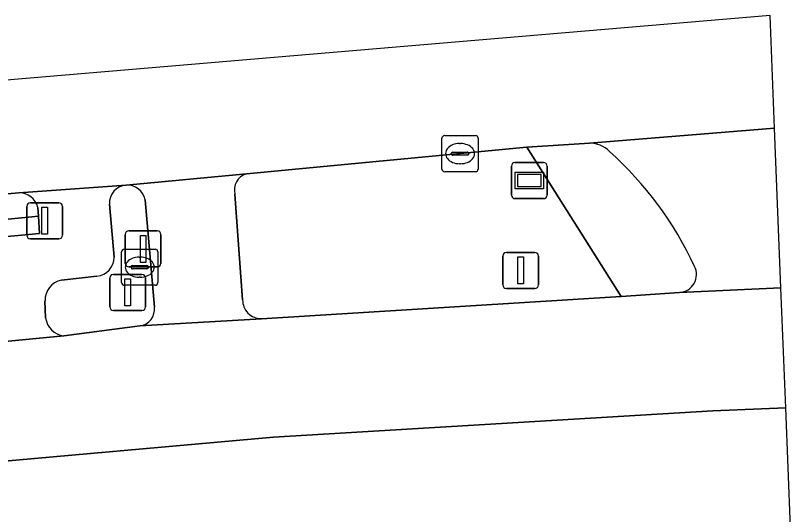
# Model space of a CAD drawing. Extents: x 162184 to 163154, y 385507 to 386516.
# Drawn here: x 163130.13 to 163151.58, y 386501.95 to 386515.77 of the extents above; entities that cross this region are included whole.
import ezdxf

# ---------------------------------------------------------------- set-up
doc = ezdxf.new("R2010")
doc.units = 0
for name, color, linetype in [('IMGEO_Berm_groen', 7, 'Continuous'), ('IMGEO_Brandkraan', 7, 'Continuous'), ('IMGEO_Drukknoppaal', 7, 'Continuous'), ('IMGEO_Fietspad_gesloten', 7, 'Continuous'), ('IMGEO_Groenvoorziening', 7, 'Continuous'), ('IMGEO_Haag', 7, 'Continuous'), ('IMGEO_Kolk', 7, 'Continuous'), ('IMGEO_OVBaan_gesloten', 7, 'Continuous'), ('IMGEO_Rijbaan_lokaal_gesloten', 7, 'Continuous'), ('IMGEO_Rijbaan_regionaal_gesloten', 7, 'Continuous'), ('IMGEO_Straatnaambord', 7, 'Continuous'), ('IMGEO_Verkeersbordpaal', 7, 'Continuous'), ('IMGEO_Verkeerseiland_gesloten', 7, 'Continuous'), ('IMGEO_Verkeerseiland_open', 7, 'Continuous'), ('IMGEO_Verkeersregelinstallatiepaal', 7, 'Continuous'), ('IMGEO_Voetpad_open', 7, 'Continuous')]:
    doc.layers.add(name, color=color, linetype=linetype)

msp = doc.modelspace()

# ---------------------------------------------------------------- linework, layer by layer
at = {"layer": 'IMGEO_Berm_groen'}
for points in [[(163144.285, 386512.117), (163136.523, 386511.379)], [(163136.939, 386507.372), (163146.894, 386507.986), (163144.285, 386512.117)], [(163130.226, 386510.858), (163118.903, 386509.865)], [(163136.208, 386510.817), (163136.42, 386507.897)], [(163110.228, 386508.183), (163130.768, 386510.209), (163130.752, 386510.451)]]:
    msp.add_lwpolyline(points, dxfattribs=at)
for centre, radius, start, end in [((163136.651, 386510.938), 0.459, 106.1506, 195.3083), ((163130.236, 386510.328), 0.53, 13.4338, 91.1034), ((163136.932, 386507.884), 0.512, 178.5921, 270.7493)]:
    msp.add_arc(centre, radius, start, end, dxfattribs=at)
at = {"layer": 'IMGEO_Brandkraan'}
for p, q in [((163133.071, 386508.371), (163133.071, 386509.223)), ((163133.146, 386509.297), (163133.998, 386509.297)), ((163134.072, 386509.223), (163134.072, 386508.371)), ((163133.559, 386509.077), (163133.584, 386509.077)), ((163133.33, 386508.791), (163133.33, 386508.803)), ((163133.373, 386508.84), (163133.771, 386508.84)), ((163133.814, 386508.803), (163133.814, 386508.791)), ((163133.768, 386508.754), (163133.37, 386508.754)), ((163133.582, 386508.517), (163133.557, 386508.517)), ((163133.998, 386508.297), (163133.146, 386508.297))]:
    msp.add_line(p, q, dxfattribs=at)
for points in [[(163133.071, 386508.371), (163133.071, 386509.223)], [(163133.146, 386509.297), (163133.998, 386509.297)], [(163134.072, 386509.223), (163134.072, 386508.371)], [(163133.998, 386508.297), (163133.146, 386508.297)]]:
    msp.add_lwpolyline(points, dxfattribs=at)
for centre, radius, start, end in [((163133.148, 386509.221), 0.0765, 91.552, 178.448), ((163133.148, 386509.221), 0.0765, 91.552, 178.448), ((163133.996, 386509.221), 0.0765, 1.552, 88.448), ((163133.996, 386509.221), 0.0765, 1.552, 88.448), ((163133.37, 386508.8), 0.0403, 85.8775, 175.7526), ((163133.367, 386508.79), 0.0366, 178.938, 274.7102), ((163133.771, 386508.797), 0.043, 264.8664, 352.4533), ((163133.775, 386508.802), 0.0386, 1.7309, 96.639), ((163133.148, 386508.373), 0.0765, 181.552, 268.448), ((163133.148, 386508.373), 0.0765, 181.552, 268.448), ((163133.996, 386508.373), 0.0765, 271.552, 358.448), ((163133.996, 386508.373), 0.0765, 271.552, 358.448)]:
    msp.add_arc(centre, radius, start, end, dxfattribs=at)
for centre, major_axis, ratio, start_param, end_param in [((163133.558, 386508.797), (-0.387, 0.002), 0.722429, 4.712389, 7.853982), ((163133.583, 386508.797), (-0.39, 0.002), 0.717154, 1.570796, 4.712389)]:
    msp.add_ellipse(centre, major_axis=major_axis, ratio=ratio, start_param=start_param, end_param=end_param, dxfattribs=at)
at = {"layer": 'IMGEO_Drukknoppaal'}
for p, q in [((163133.169, 386508.904), (163133.169, 386509.704)), ((163133.169, 386509.704), (163133.169, 386508.904)), ((163133.269, 386509.804), (163134.059, 386509.804)), ((163134.059, 386509.804), (163133.269, 386509.804)), ((163134.159, 386509.704), (163134.159, 386508.904)), ((163134.159, 386508.904), (163134.159, 386509.704)), ((163134.059, 386508.804), (163133.269, 386508.804)), ((163133.269, 386508.804), (163134.059, 386508.804))]:
    msp.add_line(p, q, dxfattribs=at)
msp.add_lwpolyline([(163133.589, 386509.679), (163133.739, 386509.679), (163133.739, 386508.929), (163133.589, 386508.929), (163133.589, 386509.679)], dxfattribs=at)
for centre, start, end in [((163133.269, 386509.704), 90, 180), ((163133.269, 386509.704), 90, 180), ((163134.059, 386509.704), 0, 90), ((163134.059, 386509.704), 360, 90), ((163133.269, 386508.904), 180, 270), ((163133.269, 386508.904), 180, 270), ((163134.059, 386508.904), 270, 0), ((163134.059, 386508.904), 270, 0)]:
    msp.add_arc(centre, 0.1, start, end, dxfattribs=at)
at = {"layer": 'IMGEO_Fietspad_gesloten'}
for points in [[(163136.523, 386511.379), (163133.193, 386511.068)], [(163136.42, 386507.897), (163136.208, 386510.817)], [(163133.723, 386510.666), (163133.984, 386507.695)], [(163133.578, 386507.17), (163136.939, 386507.372)]]:
    msp.add_lwpolyline(points, dxfattribs=at)
for centre, radius, start, end in [((163136.651, 386510.938), 0.459, 106.1506, 195.3083), ((163133.226, 386510.562), 0.507, 11.8667, 93.7733), ((163136.932, 386507.884), 0.512, 178.5921, 270.7493), ((163133.502, 386507.648), 0.484, 279.0446, 5.5234)]:
    msp.add_arc(centre, radius, start, end, dxfattribs=at)
at = {"layer": 'IMGEO_Groenvoorziening'}
msp.add_lwpolyline([(163086.882, 386502.443), (163087.342, 386502.493), (163087.093, 386505.265), (163097.049, 386506.368), (163118.935, 386508.623), (163130.801, 386509.729), (163130.768, 386510.209), (163110.228, 386508.183), (163086.598, 386505.607)], close=True, dxfattribs=at)
at = {"layer": 'IMGEO_Haag'}
msp.add_lwpolyline([(163086.882, 386502.443), (163087.342, 386502.493), (163087.093, 386505.265), (163097.049, 386506.368), (163118.935, 386508.623), (163130.801, 386509.729), (163130.768, 386510.209), (163110.228, 386508.183), (163086.598, 386505.607)], close=True, dxfattribs=at)
at = {"layer": 'IMGEO_Kolk'}
for p, q in [((163142.011, 386512.441), (163142.863, 386512.441)), ((163141.936, 386511.515), (163141.936, 386512.367)), ((163142.424, 386512.221), (163142.449, 386512.221)), ((163142.937, 386512.367), (163142.937, 386511.515)), ((163142.195, 386511.935), (163142.195, 386511.947)), ((163142.633, 386511.898), (163142.235, 386511.898)), ((163142.238, 386511.984), (163142.636, 386511.984)), ((163142.679, 386511.947), (163142.679, 386511.935)), ((163142.447, 386511.661), (163142.422, 386511.661)), ((163142.863, 386511.441), (163142.011, 386511.441))]:
    msp.add_line(p, q, dxfattribs=at)
for points in [[(163142.011, 386512.441), (163142.863, 386512.441)], [(163141.936, 386511.515), (163141.936, 386512.367)], [(163142.937, 386512.367), (163142.937, 386511.515)], [(163142.863, 386511.441), (163142.011, 386511.441)]]:
    msp.add_lwpolyline(points, dxfattribs=at)
for centre, radius, start, end in [((163142.013, 386512.365), 0.0765, 91.552, 178.448), ((163142.013, 386512.365), 0.0765, 91.552, 178.448), ((163142.861, 386512.365), 0.0765, 1.552, 88.448), ((163142.861, 386512.365), 0.0765, 1.552, 88.448), ((163142.235, 386511.944), 0.0403, 85.8775, 175.7526), ((163142.232, 386511.934), 0.0366, 178.938, 274.7102), ((163142.636, 386511.941), 0.043, 264.8664, 352.4533), ((163142.64, 386511.946), 0.0386, 1.7309, 96.639), ((163142.013, 386511.517), 0.0765, 181.552, 268.448), ((163142.013, 386511.517), 0.0765, 181.552, 268.448), ((163142.861, 386511.517), 0.0765, 271.552, 358.448), ((163142.861, 386511.517), 0.0765, 271.552, 358.448)]:
    msp.add_arc(centre, radius, start, end, dxfattribs=at)
for centre, major_axis, ratio, start_param, end_param in [((163142.423, 386511.941), (-0.387, 0.002), 0.722429, 4.712389, 7.853982), ((163142.448, 386511.941), (-0.39, 0.002), 0.717154, 1.570796, 4.712389)]:
    msp.add_ellipse(centre, major_axis=major_axis, ratio=ratio, start_param=start_param, end_param=end_param, dxfattribs=at)
at = {"layer": 'IMGEO_OVBaan_gesloten'}
for points in [[(163151.449, 386504.907), (163151.318, 386508.228), (163148.513, 386508.099), (163146.894, 386507.986), (163136.939, 386507.372), (163133.578, 386507.17), (163131.467, 386506.893), (163109.419, 386504.774), (163087.342, 386502.493), (163086.882, 386502.443), (163067.823, 386500.303), (163054.052, 386498.606), (163032.158, 386495.646)], [(163002.376, 386491.236), (162970.047, 386485.813), (162970.266, 386482.514), (163000.765, 386487.548), (163011.61, 386489.136), (163028.432, 386491.599), (163044.181, 386493.807), (163067.911, 386496.806), (163111.223, 386501.762), (163137.278, 386504.089), (163149.432, 386504.816), (163151.449, 386504.907)], [(163151.581, 386501.583), (163151.449, 386504.907), (163149.432, 386504.816), (163137.278, 386504.089), (163111.223, 386501.762), (163067.911, 386496.806), (163044.181, 386493.807), (163028.432, 386491.599), (163011.61, 386489.136), (163000.765, 386487.548), (162970.266, 386482.514), (162970.485, 386479.218), (162971.441, 386479.448), (162977.877, 386480.489), (162993.117, 386483.088), (162996.147, 386483.598), (163000, 386484.191)]]:
    msp.add_lwpolyline(points, dxfattribs=at)
at = {"layer": 'IMGEO_Rijbaan_lokaal_gesloten'}
for points in [[(163151.318, 386508.228), (163151.143, 386512.645), (163146.022, 386512.233)], [(163148.513, 386508.099), (163151.318, 386508.228)]]:
    msp.add_lwpolyline(points, dxfattribs=at)
for centre, radius, start, end in [((163146.013, 386511.442), 0.791, 45.2753, 89.3663), ((163139.963, 386504.657), 9.881, 24.9057, 48.0358), ((163148.485, 386508.593), 0.494, 273.2593, 27.1138)]:
    msp.add_arc(centre, radius, start, end, dxfattribs=at)
at = {"layer": 'IMGEO_Rijbaan_regionaal_gesloten'}
for points in [[(163151.143, 386512.645), (163151.019, 386515.766), (163078.776, 386509.651), (162984.689, 386497.111), (162974.454, 386495.361)], [(163118.903, 386509.865), (163130.226, 386510.858), (163133.193, 386511.068), (163136.523, 386511.379), (163144.285, 386512.117), (163145.88, 386512.222), (163146.022, 386512.233), (163151.143, 386512.645)]]:
    msp.add_lwpolyline(points, dxfattribs=at)
at = {"layer": 'IMGEO_Straatnaambord'}
for p, q in [((163143.857, 386510.795), (163143.857, 386511.595)), ((163143.857, 386511.595), (163143.857, 386510.795)), ((163143.957, 386511.695), (163144.747, 386511.695)), ((163144.747, 386511.695), (163143.957, 386511.695)), ((163144.847, 386511.595), (163144.847, 386510.795)), ((163144.847, 386510.795), (163144.847, 386511.595)), ((163144.747, 386510.695), (163143.957, 386510.695)), ((163143.957, 386510.695), (163144.747, 386510.695))]:
    msp.add_line(p, q, dxfattribs=at)
for points in [[(163143.958, 386511.427), (163144.746, 386511.427), (163144.746, 386510.963), (163143.958, 386510.963), (163143.958, 386511.427)], [(163144.023, 386511.362), (163144.023, 386511.028), (163144.681, 386511.028), (163144.681, 386511.362), (163144.023, 386511.362)]]:
    msp.add_lwpolyline(points, dxfattribs=at)
for centre, start, end in [((163143.957, 386511.595), 90, 180), ((163143.957, 386511.595), 90, 180), ((163144.747, 386511.595), 0, 90), ((163144.747, 386511.595), 360, 90), ((163143.957, 386510.795), 180, 270), ((163143.957, 386510.795), 180, 270), ((163144.747, 386510.795), 270, 0), ((163144.747, 386510.795), 270, 0)]:
    msp.add_arc(centre, 0.1, start, end, dxfattribs=at)
at = {"layer": 'IMGEO_Verkeersbordpaal'}
for p, q in [((163143.718, 386509.207), (163144.508, 386509.207)), ((163144.508, 386509.207), (163143.718, 386509.207)), ((163143.618, 386508.307), (163143.618, 386509.107)), ((163143.618, 386509.107), (163143.618, 386508.307)), ((163144.608, 386509.107), (163144.608, 386508.307)), ((163144.608, 386508.307), (163144.608, 386509.107)), ((163144.508, 386508.207), (163143.718, 386508.207)), ((163143.718, 386508.207), (163144.508, 386508.207))]:
    msp.add_line(p, q, dxfattribs=at)
msp.add_lwpolyline([(163144.038, 386509.082), (163144.188, 386509.082), (163144.188, 386508.332), (163144.038, 386508.332), (163144.038, 386509.082)], dxfattribs=at)
for centre, start, end in [((163143.718, 386509.107), 90, 180), ((163143.718, 386509.107), 90, 180), ((163144.508, 386509.107), 0, 90), ((163144.508, 386509.107), 360, 90), ((163143.718, 386508.307), 180, 270), ((163143.718, 386508.307), 180, 270), ((163144.508, 386508.307), 270, 0), ((163144.508, 386508.307), 270, 0)]:
    msp.add_arc(centre, 0.1, start, end, dxfattribs=at)
at = {"layer": 'IMGEO_Verkeerseiland_gesloten'}
msp.add_lwpolyline([(163146.022, 386512.233), (163145.88, 386512.222), (163144.285, 386512.117), (163146.894, 386507.986), (163148.513, 386508.099)], dxfattribs=at)
for centre, radius, start, end in [((163146.013, 386511.442), 0.791, 45.2753, 89.3663), ((163139.963, 386504.657), 9.881, 24.9057, 48.0358), ((163148.485, 386508.593), 0.494, 273.2593, 27.1138)]:
    msp.add_arc(centre, radius, start, end, dxfattribs=at)
at = {"layer": 'IMGEO_Verkeerseiland_open'}
for points in [[(163132.732, 386510.545), (163132.861, 386509.076)], [(163133.984, 386507.695), (163133.723, 386510.666)], [(163132.384, 386508.547), (163131.405, 386508.437)], [(163130.95, 386507.862), (163130.967, 386507.393)], [(163131.467, 386506.893), (163133.578, 386507.17)]]:
    msp.add_lwpolyline(points, dxfattribs=at)
for centre, radius, start, end in [((163133.233, 386510.568), 0.501, 94.5682, 182.6425), ((163133.226, 386510.562), 0.507, 11.8667, 93.7733), ((163132.337, 386509.069), 0.524, 275.1852, 0.7327), ((163131.514, 386507.883), 0.564, 101.1245, 182.1661), ((163133.502, 386507.648), 0.484, 279.0446, 5.5234), ((163131.547, 386507.473), 0.586, 187.8553, 262.1447)]:
    msp.add_arc(centre, radius, start, end, dxfattribs=at)
at = {"layer": 'IMGEO_Verkeersregelinstallatiepaal'}
for p, q in [((163130.545, 386510.582), (163131.335, 386510.582)), ((163131.335, 386510.582), (163130.545, 386510.582)), ((163130.445, 386509.682), (163130.445, 386510.482)), ((163130.445, 386510.482), (163130.445, 386509.682)), ((163131.435, 386510.482), (163131.435, 386509.682)), ((163131.435, 386509.682), (163131.435, 386510.482)), ((163131.335, 386509.582), (163130.545, 386509.582)), ((163130.545, 386509.582), (163131.335, 386509.582)), ((163132.843, 386508.598), (163133.633, 386508.598)), ((163133.633, 386508.598), (163132.843, 386508.598)), ((163132.743, 386507.698), (163132.743, 386508.498)), ((163132.743, 386508.498), (163132.743, 386507.698)), ((163133.733, 386508.498), (163133.733, 386507.698)), ((163133.733, 386507.698), (163133.733, 386508.498)), ((163133.633, 386507.598), (163132.843, 386507.598)), ((163132.843, 386507.598), (163133.633, 386507.598))]:
    msp.add_line(p, q, dxfattribs=at)
for points in [[(163130.865, 386510.457), (163131.015, 386510.457), (163131.015, 386509.707), (163130.865, 386509.707), (163130.865, 386510.457)], [(163133.163, 386508.473), (163133.313, 386508.473), (163133.313, 386507.723), (163133.163, 386507.723), (163133.163, 386508.473)]]:
    msp.add_lwpolyline(points, dxfattribs=at)
for centre, start, end in [((163130.545, 386510.482), 90, 180), ((163130.545, 386510.482), 90, 180), ((163131.335, 386510.482), 0, 90), ((163131.335, 386510.482), 360, 90), ((163130.545, 386509.682), 180, 270), ((163130.545, 386509.682), 180, 270), ((163131.335, 386509.682), 270, 0), ((163131.335, 386509.682), 270, 0), ((163132.843, 386508.498), 90, 180), ((163132.843, 386508.498), 90, 180), ((163133.633, 386508.498), 0, 90), ((163133.633, 386508.498), 360, 90), ((163132.843, 386507.698), 180, 270), ((163132.843, 386507.698), 180, 270), ((163133.633, 386507.698), 270, 0), ((163133.633, 386507.698), 270, 0)]:
    msp.add_arc(centre, 0.1, start, end, dxfattribs=at)
at = {"layer": 'IMGEO_Voetpad_open'}
for points in [[(163133.193, 386511.068), (163130.226, 386510.858)], [(163132.861, 386509.076), (163132.732, 386510.545)], [(163130.752, 386510.451), (163130.768, 386510.209), (163130.801, 386509.729), (163118.935, 386508.623), (163097.049, 386506.368), (163087.093, 386505.265), (163087.342, 386502.493), (163109.419, 386504.774), (163131.467, 386506.893)], [(163131.405, 386508.437), (163132.384, 386508.547)], [(163130.967, 386507.393), (163130.95, 386507.862)]]:
    msp.add_lwpolyline(points, dxfattribs=at)
for centre, radius, start, end in [((163133.233, 386510.568), 0.501, 94.5682, 182.6425), ((163130.236, 386510.328), 0.53, 13.4338, 91.1034), ((163132.337, 386509.069), 0.524, 275.1852, 0.7327), ((163131.514, 386507.883), 0.564, 101.1245, 182.1661), ((163131.547, 386507.473), 0.586, 187.8553, 262.1447)]:
    msp.add_arc(centre, radius, start, end, dxfattribs=at)

doc.saveas('drawing.dxf')
